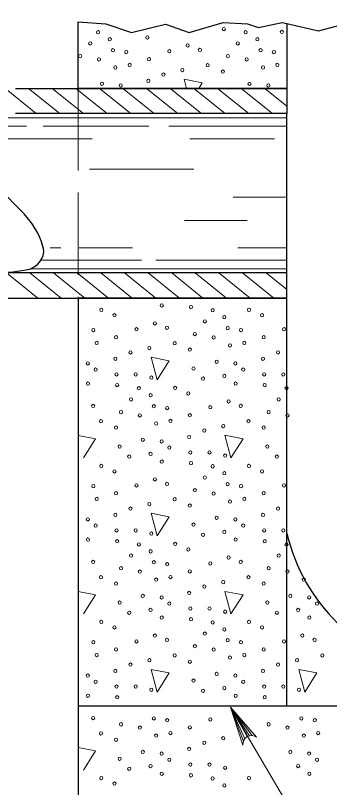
# Model space of a CAD drawing. Extents: x -410.5 to -376.5, y 1617.6 to 1661.6.
# Drawn here: x -405.643 to -404.223, y 1652.563 to 1656.059 of the extents above; entities that cross this region are included whole.
import ezdxf

# ---------------------------------------------------------------- set-up
doc = ezdxf.new("R2010")
doc.units = 0
doc.header["$LTSCALE"] = 0.062
doc.linetypes.add('LONG_DASHED', pattern=[7.5, 6, -1.5])
doc.layers.add('1', color=7, linetype='Continuous', lineweight=13)

msp = doc.modelspace()

# ---------------------------------------------------------------- linework, layer by layer
at = {"layer": '1', "lineweight": 25}
for p, q in [((-405.35992, 1655.72867), (-405.35992, 1656.02967)), ((-405.64308, 1655.72867), (-404.41592, 1655.72867)), ((-404.41592, 1654.89317), (-404.41592, 1655.61475)), ((-405.60392, 1655.16083), (-405.726, 1655.2845)), ((-404.41592, 1652.9315), (-404.41592, 1653.71308)), ((-400.73433, 1652.9315), (-405.35992, 1652.9315))]:
    msp.add_line(p, q, dxfattribs=at)
at = {"layer": '1'}
for p, q in [((-404.88017, 1655.76992), (-404.86942, 1655.72875)), ((-405.54917, 1655.61475), (-405.68575, 1655.72458)), ((-405.44242, 1655.61475), (-405.584, 1655.72867)), ((-405.33558, 1655.61475), (-405.47717, 1655.72867)), ((-405.22875, 1655.61467), (-405.37042, 1655.72867)), ((-405.122, 1655.61475), (-405.26358, 1655.72867)), ((-405.01517, 1655.61475), (-405.15683, 1655.72867)), ((-404.90842, 1655.61475), (-405.05, 1655.72867)), ((-404.80167, 1655.61483), (-404.94325, 1655.72867)), ((-404.69475, 1655.61475), (-404.8365, 1655.72867)), ((-404.588, 1655.61475), (-404.72967, 1655.72867)), ((-404.48117, 1655.61475), (-404.62283, 1655.72867)), ((-404.41592, 1655.64817), (-404.51608, 1655.72867)), ((-404.41592, 1654.77925), (-404.41592, 1655.72867)), ((-404.41592, 1655.59575), (-405.721, 1655.59575)), ((-405.59375, 1655.55775), (-405.7675, 1655.55775)), ((-405.03992, 1655.55775), (-405.51842, 1655.55775)), ((-404.41592, 1655.55775), (-404.9495, 1655.55775)), ((-405.29608, 1655.50083), (-405.71808, 1655.50083)), ((-404.471, 1655.50083), (-404.85525, 1655.50083)), ((-404.8365, 1655.36333), (-405.3085, 1655.36333)), ((-404.422, 1655.236), (-404.658, 1655.236)), ((-404.59525, 1655.12983), (-404.8785, 1655.12983)), ((-405.43742, 1655.00708), (-405.48633, 1655.00708)), ((-405.11333, 1655.00708), (-405.3545, 1655.00708)), ((-404.41592, 1655.00708), (-404.63675, 1655.00708)), ((-405.07383, 1654.95017), (-405.528, 1654.95017)), ((-404.41592, 1654.95017), (-405.00792, 1654.95017)), ((-404.41592, 1654.91217), (-405.57508, 1654.91217)), ((-405.54258, 1654.77925), (-405.68417, 1654.89317)), ((-405.43575, 1654.77925), (-405.57742, 1654.89317)), ((-405.329, 1654.77925), (-405.47058, 1654.89317)), ((-405.22217, 1654.77925), (-405.36375, 1654.89317)), ((-405.11533, 1654.77925), (-405.257, 1654.89317)), ((-405.00858, 1654.77925), (-405.15008, 1654.89308)), ((-404.90175, 1654.77925), (-405.04333, 1654.89317)), ((-404.795, 1654.77925), (-404.93658, 1654.89317)), ((-404.68817, 1654.77925), (-404.82975, 1654.89317)), ((-404.58133, 1654.77925), (-404.723, 1654.89317)), ((-404.47458, 1654.77925), (-404.61617, 1654.89317)), ((-404.41592, 1654.818), (-404.50933, 1654.89317)), ((-405.281, 1654.142), (-405.35983, 1654.15742)), ((-405.336, 1654.05558), (-405.281, 1654.142)), ((-405.281, 1653.43533), (-405.35983, 1653.45067)), ((-405.336, 1653.34892), (-405.281, 1653.43533)), ((-404.59508, 1652.79367), (-404.67042, 1652.92708)), ((-404.60625, 1652.78417), (-404.67042, 1652.92708)), ((-404.61225, 1652.77367), (-404.67042, 1652.92708)), ((-404.58442, 1652.79783), (-404.67042, 1652.92708)), ((-404.57208, 1652.7985), (-404.67042, 1652.92708))]:
    msp.add_line(p, q, dxfattribs=at)
at = {"layer": '1', "linetype": 'LONG_DASHED'}
msp.add_line((-405.35992, 1655.72867), (-405.35992, 1654.77925), dxfattribs=at)
at = {"layer": '1', "lineweight": 25}
for points in [[(-404.41592, 1656.02175), (-404.2725, 1655.98967), (-404.153, 1656.02075), (-403.98442, 1656.00208), (-403.92575, 1656.00492), (-403.82517, 1656.03917), (-403.76458, 1656.03192), (-403.7105, 1656.02975), (-403.49083, 1655.99067), (-403.33433, 1656.03883), (-403.13075, 1656.01808), (-402.962, 1656.05208), (-402.852, 1656.05892), (-402.67125, 1656.00367), (-402.5025, 1656.03467), (-402.27992, 1655.99658), (-402.12158, 1656.03267), (-402.07225, 1656.04367), (-401.81283, 1656.0055), (-401.67833, 1656.03808)], [(-405.35992, 1656.02967), (-405.23408, 1656.02158), (-405.11767, 1655.98183), (-404.96408, 1656.01883), (-404.85808, 1655.98117), (-404.7045, 1656.02725), (-404.59358, 1656.02092), (-404.54342, 1656.00458), (-404.43733, 1656.02658), (-404.41592, 1656.02175), (-404.41592, 1655.72867), (-405.35992, 1655.72867)], [(-404.41592, 1655.72867), (-404.41592, 1655.61475), (-405.64308, 1655.61475)], [(-405.35992, 1654.77925), (-405.35992, 1652.13192), (-400.73433, 1652.13192), (-400.73433, 1653.76683), (-401.67833, 1653.76683), (-401.67833, 1653.71308)], [(-404.41592, 1653.71308), (-404.41592, 1654.77925), (-405.35992, 1654.77925)]]:
    msp.add_lwpolyline(points, dxfattribs=at)
at = {"layer": '1'}
for points in [[(-404.81433, 1655.72875), (-404.79833, 1655.75392), (-404.88017, 1655.76992)], [(-404.61425, 1652.7555), (-404.67042, 1652.92708), (-404.55258, 1652.79033)], [(-404.67042, 1652.92708), (-403.8485, 1651.52508), (-404.42508, 1651.52508)], [(-405.336, 1652.64217), (-405.281, 1652.72858), (-405.35983, 1652.744)]]:
    msp.add_lwpolyline(points, dxfattribs=at)
at = {"layer": '1', "lineweight": 25}
msp.add_lwpolyline([(-405.7375, 1654.77925), (-404.41592, 1654.77925), (-404.41592, 1654.89317), (-405.7375, 1654.89317)], close=True, dxfattribs=at)
at = {"layer": '1'}
for points in [[(-405.02917, 1654.51133), (-405.00225, 1654.40892), (-404.94733, 1654.49542)], [(-404.6955, 1654.158), (-404.6685, 1654.05558), (-404.6135, 1654.142)], [(-405.02917, 1653.80467), (-405.00225, 1653.70217), (-404.94733, 1653.78867)], [(-404.6955, 1653.45125), (-404.6685, 1653.34892), (-404.6135, 1653.43533)], [(-405.02917, 1653.09792), (-405.00225, 1652.9955), (-404.94733, 1653.082)], [(-404.36175, 1653.09792), (-404.33475, 1652.9955), (-404.27975, 1653.082)]]:
    msp.add_lwpolyline(points, close=True, dxfattribs=at)
msp.add_arc((-404.57635, 1652.7605), 0.0382, 51.51909, 187.34521, dxfattribs=at)
for centre, major_axis in [((-404.70056, 1655.99691), (0, -0.00756)), ((-405.26978, 1655.9826), (0, 0.00756)), ((-405.04633, 1655.95969), (0, -0.00756)), ((-404.60227, 1655.9826), (0, 0.00756)), ((-404.43829, 1655.98449), (0, -0.00756)), ((-405.30499, 1655.93201), (0, 0.00756)), ((-405.21666, 1655.95109), (0, 0.00756)), ((-404.86394, 1655.92312), (0, -0.00756)), ((-404.63748, 1655.93201), (0, 0.00756)), ((-404.54915, 1655.95109), (0, 0.00756)), ((-405.2022, 1655.90151), (0, 0.00756)), ((-405.14184, 1655.89285), (0, -0.00756)), ((-404.94687, 1655.89644), (0, -0.00756)), ((-404.80898, 1655.9031), (0, -0.00756)), ((-404.53469, 1655.90151), (0, 0.00756)), ((-404.47433, 1655.89285), (0, -0.00756)), ((-405.35033, 1655.87448), (0, 0.00756)), ((-405.26533, 1655.85952), (0, 0.00756)), ((-405.0391, 1655.8604), (0, -0.00756)), ((-404.68282, 1655.87448), (0, 0.00756)), ((-404.59782, 1655.85952), (0, 0.00756)), ((-405.19146, 1655.82324), (0, 0.00756)), ((-405.12655, 1655.83472), (0, -0.00756)), ((-404.77388, 1655.83343), (0, 0.00756)), ((-404.52395, 1655.82324), (0, 0.00756)), ((-404.45904, 1655.83472), (0, -0.00756)), ((-404.97396, 1655.79144), (0, -0.00756)), ((-404.8883, 1655.81146), (0, -0.00756)), ((-404.70535, 1655.80481), (0, 0.00756)), ((-405.25209, 1655.74951), (0, 0.00756)), ((-405.04238, 1655.76282), (0, -0.00756)), ((-404.58458, 1655.74951), (0, 0.00756)), ((-405.16704, 1655.74215), (0, 0.00756)), ((-404.49953, 1655.74215), (0, 0.00756)), ((-404.98138, 1654.74566), (0, -0.00756)), ((-404.84955, 1654.73836), (0, -0.00756)), ((-405.25478, 1654.72594), (0, -0.00756)), ((-405.19532, 1654.70114), (0, -0.00756)), ((-404.75126, 1654.72405), (0, 0.00756)), ((-404.58728, 1654.72594), (0, -0.00756)), ((-404.52781, 1654.70114), (0, -0.00756)), ((-405.01292, 1654.66457), (0, -0.00756)), ((-404.78647, 1654.67346), (0, 0.00756)), ((-404.69814, 1654.69254), (0, 0.00756)), ((-405.29083, 1654.6343), (0, -0.00756)), ((-405.09586, 1654.63789), (0, -0.00756)), ((-404.95797, 1654.64455), (0, -0.00756)), ((-404.68368, 1654.64296), (0, 0.00756)), ((-404.62332, 1654.6343), (0, -0.00756)), ((-404.42835, 1654.63789), (0, -0.00756)), ((-405.18809, 1654.60185), (0, -0.00756)), ((-404.83181, 1654.61593), (0, 0.00756)), ((-404.74681, 1654.60097), (0, 0.00756)), ((-404.52058, 1654.60185), (0, -0.00756)), ((-405.27553, 1654.57617), (0, -0.00756)), ((-404.92287, 1654.57488), (0, 0.00756)), ((-404.67294, 1654.56469), (0, 0.00756)), ((-404.60802, 1654.57617), (0, -0.00756)), ((-405.12295, 1654.53289), (0, -0.00756)), ((-405.03729, 1654.55291), (0, -0.00756)), ((-404.85434, 1654.54626), (0, 0.00756)), ((-404.45544, 1654.53289), (0, -0.00756)), ((-405.19137, 1654.50427), (0, -0.00756)), ((-404.73357, 1654.49096), (0, 0.00756)), ((-404.52386, 1654.50427), (0, -0.00756)), ((-405.31603, 1654.4836), (0, 0.00756)), ((-405.2806, 1654.45562), (0, -0.00756)), ((-404.83809, 1654.46039), (0, 0.00756)), ((-404.64852, 1654.4836), (0, 0.00756)), ((-404.61309, 1654.45562), (0, -0.00756)), ((-405.18598, 1654.43366), (0, -0.00756)), ((-405.09942, 1654.43366), (0, 0.00756)), ((-405.02828, 1654.41935), (0, -0.00756)), ((-404.79482, 1654.41458), (0, 0.00756)), ((-404.69842, 1654.427), (0, 0.00756)), ((-404.51847, 1654.43366), (0, -0.00756)), ((-404.43191, 1654.43366), (0, 0.00756)), ((-405.31514, 1654.39231), (0, -0.00756)), ((-405.18331, 1654.38501), (0, -0.00756)), ((-404.64763, 1654.39231), (0, -0.00756)), ((-404.5158, 1654.38501), (0, -0.00756)), ((-405.08502, 1654.3707), (0, 0.00756)), ((-404.92103, 1654.37259), (0, -0.00756)), ((-404.86157, 1654.34779), (0, -0.00756)), ((-404.41751, 1654.3707), (0, 0.00756)), ((-405.12023, 1654.32011), (0, 0.00756)), ((-405.03189, 1654.33919), (0, 0.00756)), ((-404.67917, 1654.31122), (0, -0.00756)), ((-404.45272, 1654.32011), (0, 0.00756)), ((-405.29172, 1654.2912), (0, -0.00756)), ((-405.01743, 1654.28961), (0, 0.00756)), ((-404.95708, 1654.28095), (0, -0.00756)), ((-404.76211, 1654.28454), (0, -0.00756)), ((-404.62421, 1654.2912), (0, -0.00756)), ((-405.16556, 1654.26258), (0, 0.00756)), ((-405.08057, 1654.24762), (0, 0.00756)), ((-404.85434, 1654.2485), (0, -0.00756)), ((-404.49805, 1654.26258), (0, 0.00756)), ((-404.41306, 1654.24762), (0, 0.00756)), ((-405.25662, 1654.22153), (0, 0.00756)), ((-405.00669, 1654.21134), (0, 0.00756)), ((-404.94178, 1654.22282), (0, -0.00756)), ((-404.58911, 1654.22153), (0, 0.00756)), ((-405.18809, 1654.19291), (0, 0.00756)), ((-404.7892, 1654.17954), (0, -0.00756)), ((-404.70353, 1654.19956), (0, -0.00756)), ((-404.52058, 1654.19291), (0, 0.00756)), ((-405.06733, 1654.13761), (0, 0.00756)), ((-404.85762, 1654.15092), (0, -0.00756)), ((-405.17185, 1654.10704), (0, 0.00756)), ((-404.98227, 1654.13025), (0, 0.00756)), ((-404.94684, 1654.10227), (0, -0.00756)), ((-404.50434, 1654.10704), (0, 0.00756)), ((-405.03217, 1654.07365), (0, 0.00756)), ((-404.85222, 1654.08031), (0, -0.00756)), ((-404.76567, 1654.08031), (0, 0.00756)), ((-404.69452, 1654.066), (0, -0.00756)), ((-405.12857, 1654.06123), (0, 0.00756)), ((-404.98138, 1654.03896), (0, -0.00756)), ((-404.84955, 1654.03166), (0, -0.00756)), ((-404.46106, 1654.06123), (0, 0.00756)), ((-405.25478, 1654.01924), (0, -0.00756)), ((-404.75126, 1654.01735), (0, 0.00756)), ((-404.58728, 1654.01924), (0, -0.00756)), ((-405.19532, 1653.99444), (0, -0.00756)), ((-404.78647, 1653.96676), (0, 0.00756)), ((-404.69814, 1653.98584), (0, 0.00756)), ((-404.52781, 1653.99444), (0, -0.00756)), ((-405.29083, 1653.9276), (0, -0.00756)), ((-405.09586, 1653.93119), (0, -0.00756)), ((-405.01292, 1653.95787), (0, -0.00756)), ((-404.95797, 1653.93785), (0, -0.00756)), ((-404.68368, 1653.93626), (0, 0.00756)), ((-404.62332, 1653.9276), (0, -0.00756)), ((-404.42835, 1653.93119), (0, -0.00756)), ((-405.18809, 1653.89515), (0, -0.00756)), ((-404.83181, 1653.90923), (0, 0.00756)), ((-404.74681, 1653.89427), (0, 0.00756)), ((-404.52058, 1653.89515), (0, -0.00756)), ((-405.27553, 1653.86947), (0, -0.00756)), ((-404.92287, 1653.86818), (0, 0.00756)), ((-404.67294, 1653.85799), (0, 0.00756)), ((-404.60802, 1653.86947), (0, -0.00756)), ((-405.12295, 1653.82619), (0, -0.00756)), ((-405.03729, 1653.84621), (0, -0.00756)), ((-404.85434, 1653.83956), (0, 0.00756)), ((-404.45544, 1653.82619), (0, -0.00756)), ((-405.19137, 1653.79757), (0, -0.00756)), ((-404.52386, 1653.79757), (0, -0.00756)), ((-405.31603, 1653.7769), (0, 0.00756)), ((-404.83809, 1653.75369), (0, 0.00756)), ((-404.73357, 1653.78426), (0, 0.00756)), ((-404.64852, 1653.7769), (0, 0.00756)), ((-405.2806, 1653.74892), (0, -0.00756)), ((-405.18598, 1653.72696), (0, -0.00756)), ((-405.09942, 1653.72696), (0, 0.00756)), ((-404.69842, 1653.7203), (0, 0.00756)), ((-404.61309, 1653.74892), (0, -0.00756)), ((-404.51847, 1653.72696), (0, -0.00756)), ((-404.43191, 1653.72696), (0, 0.00756)), ((-405.31514, 1653.68561), (0, -0.00756)), ((-405.02828, 1653.71265), (0, -0.00756)), ((-404.79482, 1653.70788), (0, 0.00756)), ((-404.64763, 1653.68561), (0, -0.00756)), ((-405.18331, 1653.67831), (0, -0.00756)), ((-405.08502, 1653.664), (0, 0.00756)), ((-404.92103, 1653.66589), (0, -0.00756)), ((-404.5158, 1653.67831), (0, -0.00756)), ((-404.41751, 1653.664), (0, 0.00756)), ((-405.12023, 1653.61341), (0, 0.00756)), ((-405.03189, 1653.63249), (0, 0.00756)), ((-404.86157, 1653.64109), (0, -0.00756)), ((-404.45272, 1653.61341), (0, 0.00756)), ((-405.29172, 1653.5845), (0, -0.00756)), ((-405.01743, 1653.58291), (0, 0.00756)), ((-404.76211, 1653.57784), (0, -0.00756)), ((-404.67917, 1653.60452), (0, -0.00756)), ((-404.62421, 1653.5845), (0, -0.00756)), ((-405.16556, 1653.55588), (0, 0.00756)), ((-405.08057, 1653.54092), (0, 0.00756)), ((-404.95708, 1653.57425), (0, -0.00756)), ((-404.85434, 1653.5418), (0, -0.00756)), ((-404.49805, 1653.55588), (0, 0.00756)), ((-404.41306, 1653.54092), (0, 0.00756)), ((-405.25662, 1653.51483), (0, 0.00756)), ((-404.94178, 1653.51612), (0, -0.00756)), ((-404.58911, 1653.51483), (0, 0.00756)), ((-405.18809, 1653.48621), (0, 0.00756)), ((-405.00669, 1653.50464), (0, 0.00756)), ((-404.7892, 1653.47284), (0, -0.00756)), ((-404.70353, 1653.49286), (0, -0.00756)), ((-404.52058, 1653.48621), (0, 0.00756)), ((-404.33919, 1653.50464), (0, 0.00756)), ((-404.85762, 1653.44422), (0, -0.00756)), ((-405.17185, 1653.40034), (0, 0.00756)), ((-405.06733, 1653.43091), (0, 0.00756)), ((-404.98227, 1653.42355), (0, 0.00756)), ((-404.50434, 1653.40034), (0, 0.00756)), ((-404.39982, 1653.43091), (0, 0.00756)), ((-404.31477, 1653.42355), (0, 0.00756)), ((-405.03217, 1653.36695), (0, 0.00756)), ((-404.94684, 1653.39557), (0, -0.00756)), ((-404.85222, 1653.37361), (0, -0.00756)), ((-404.76567, 1653.37361), (0, 0.00756)), ((-404.36466, 1653.36695), (0, 0.00756)), ((-404.27933, 1653.39557), (0, -0.00756)), ((-405.12857, 1653.35453), (0, 0.00756)), ((-404.98138, 1653.33226), (0, -0.00756)), ((-404.69452, 1653.3593), (0, -0.00756)), ((-404.46106, 1653.35453), (0, 0.00756)), ((-404.31388, 1653.33226), (0, -0.00756)), ((-405.25478, 1653.31254), (0, -0.00756)), ((-404.84955, 1653.32496), (0, -0.00756)), ((-404.75126, 1653.31065), (0, 0.00756)), ((-404.58728, 1653.31254), (0, -0.00756)), ((-405.19532, 1653.28774), (0, -0.00756)), ((-404.69814, 1653.27914), (0, 0.00756)), ((-404.52781, 1653.28774), (0, -0.00756)), ((-405.01292, 1653.25117), (0, -0.00756)), ((-404.95797, 1653.23115), (0, -0.00756)), ((-404.78647, 1653.26006), (0, 0.00756)), ((-404.68368, 1653.22956), (0, 0.00756)), ((-404.34542, 1653.25117), (0, -0.00756)), ((-404.29046, 1653.23115), (0, -0.00756)), ((-405.29083, 1653.2209), (0, -0.00756)), ((-405.09586, 1653.22449), (0, -0.00756)), ((-404.83181, 1653.20253), (0, 0.00756)), ((-404.62332, 1653.2209), (0, -0.00756)), ((-404.42835, 1653.22449), (0, -0.00756)), ((-405.27553, 1653.16277), (0, -0.00756)), ((-405.18809, 1653.18845), (0, -0.00756)), ((-404.92287, 1653.16148), (0, 0.00756)), ((-404.74681, 1653.18757), (0, 0.00756)), ((-404.60802, 1653.16277), (0, -0.00756)), ((-404.52058, 1653.18845), (0, -0.00756)), ((-404.25536, 1653.16148), (0, 0.00756)), ((-405.03729, 1653.13951), (0, -0.00756)), ((-404.85434, 1653.13286), (0, 0.00756)), ((-404.67294, 1653.15129), (0, 0.00756)), ((-404.36978, 1653.13951), (0, -0.00756)), ((-405.19137, 1653.09087), (0, -0.00756)), ((-405.12295, 1653.11949), (0, -0.00756)), ((-404.52386, 1653.09087), (0, -0.00756)), ((-404.45544, 1653.11949), (0, -0.00756)), ((-405.31603, 1653.0702), (0, 0.00756)), ((-404.73357, 1653.07756), (0, 0.00756)), ((-404.64852, 1653.0702), (0, 0.00756)), ((-405.2806, 1653.04222), (0, -0.00756)), ((-405.18598, 1653.02026), (0, -0.00756)), ((-405.09942, 1653.02026), (0, 0.00756)), ((-404.83809, 1653.04699), (0, 0.00756)), ((-404.61309, 1653.04222), (0, -0.00756)), ((-404.51847, 1653.02026), (0, -0.00756)), ((-404.43191, 1653.02026), (0, 0.00756)), ((-405.02828, 1653.00595), (0, -0.00756)), ((-404.79482, 1653.00118), (0, 0.00756)), ((-404.69842, 1653.0136), (0, 0.00756)), ((-404.36077, 1653.00595), (0, -0.00756)), ((-405.31514, 1652.97891), (0, -0.00756)), ((-405.18331, 1652.97161), (0, -0.00756)), ((-404.64763, 1652.97891), (0, -0.00756)), ((-404.5158, 1652.97161), (0, -0.00756)), ((-405.29172, 1652.8778), (0, -0.00756)), ((-405.01743, 1652.87621), (0, 0.00756)), ((-404.34992, 1652.87621), (0, 0.00756)), ((-405.16556, 1652.84918), (0, 0.00756)), ((-404.95708, 1652.86755), (0, -0.00756)), ((-404.76211, 1652.87114), (0, -0.00756)), ((-404.49805, 1652.84918), (0, 0.00756)), ((-404.28957, 1652.86755), (0, -0.00756)), ((-405.25662, 1652.80813), (0, 0.00756)), ((-405.08057, 1652.83422), (0, 0.00756)), ((-404.94178, 1652.80942), (0, -0.00756)), ((-404.85434, 1652.8351), (0, -0.00756)), ((-404.41306, 1652.83422), (0, 0.00756)), ((-404.27427, 1652.80942), (0, -0.00756)), ((-405.18809, 1652.77951), (0, 0.00756)), ((-405.00669, 1652.79794), (0, 0.00756)), ((-404.70353, 1652.78616), (0, -0.00756)), ((-404.33919, 1652.79794), (0, 0.00756)), ((-404.85762, 1652.73752), (0, -0.00756)), ((-404.7892, 1652.76614), (0, -0.00756)), ((-405.06733, 1652.72421), (0, 0.00756)), ((-404.98227, 1652.71685), (0, 0.00756)), ((-404.39982, 1652.72421), (0, 0.00756)), ((-404.31477, 1652.71685), (0, 0.00756)), ((-405.17185, 1652.69364), (0, 0.00756)), ((-404.94684, 1652.68887), (0, -0.00756)), ((-404.85222, 1652.66691), (0, -0.00756)), ((-404.76567, 1652.66691), (0, 0.00756)), ((-404.27933, 1652.68887), (0, -0.00756)), ((-405.12857, 1652.64783), (0, 0.00756)), ((-405.03217, 1652.66025), (0, 0.00756)), ((-404.69452, 1652.6526), (0, -0.00756)), ((-404.36466, 1652.66025), (0, 0.00756)), ((-405.25478, 1652.60584), (0, -0.00756)), ((-404.98138, 1652.62557), (0, -0.00756)), ((-404.84955, 1652.61826), (0, -0.00756)), ((-404.75126, 1652.60395), (0, 0.00756)), ((-404.58728, 1652.60584), (0, -0.00756)), ((-404.31388, 1652.62557), (0, -0.00756)), ((-405.19532, 1652.58104), (0, -0.00756)), ((-404.69814, 1652.57244), (0, 0.00756))]:
    msp.add_ellipse(centre, major_axis=major_axis, ratio=0.944543, dxfattribs=at)
at = {"layer": '1', "lineweight": 25}
for centre, major_axis, ratio, start_param, end_param in [((-405.99637, 1654.92414), (-0.49045, 0), 0.804622, 3.3851561, 3.7848529), ((-405.62749, 1654.99208), (-0.11232, 0), 0.804622, 2.0564288, 3.4476823), ((-405.73667, 1655.34784), (0.56508, 0), 0.804622, 4.7108966, 5.0024196), ((-403.6595, 1653.918), (0, 0.82662), 0.944543, 1.8212799, 2.3987242)]:
    msp.add_ellipse(centre, major_axis=major_axis, ratio=ratio, start_param=start_param, end_param=end_param, dxfattribs=at)

doc.saveas('drawing.dxf')
